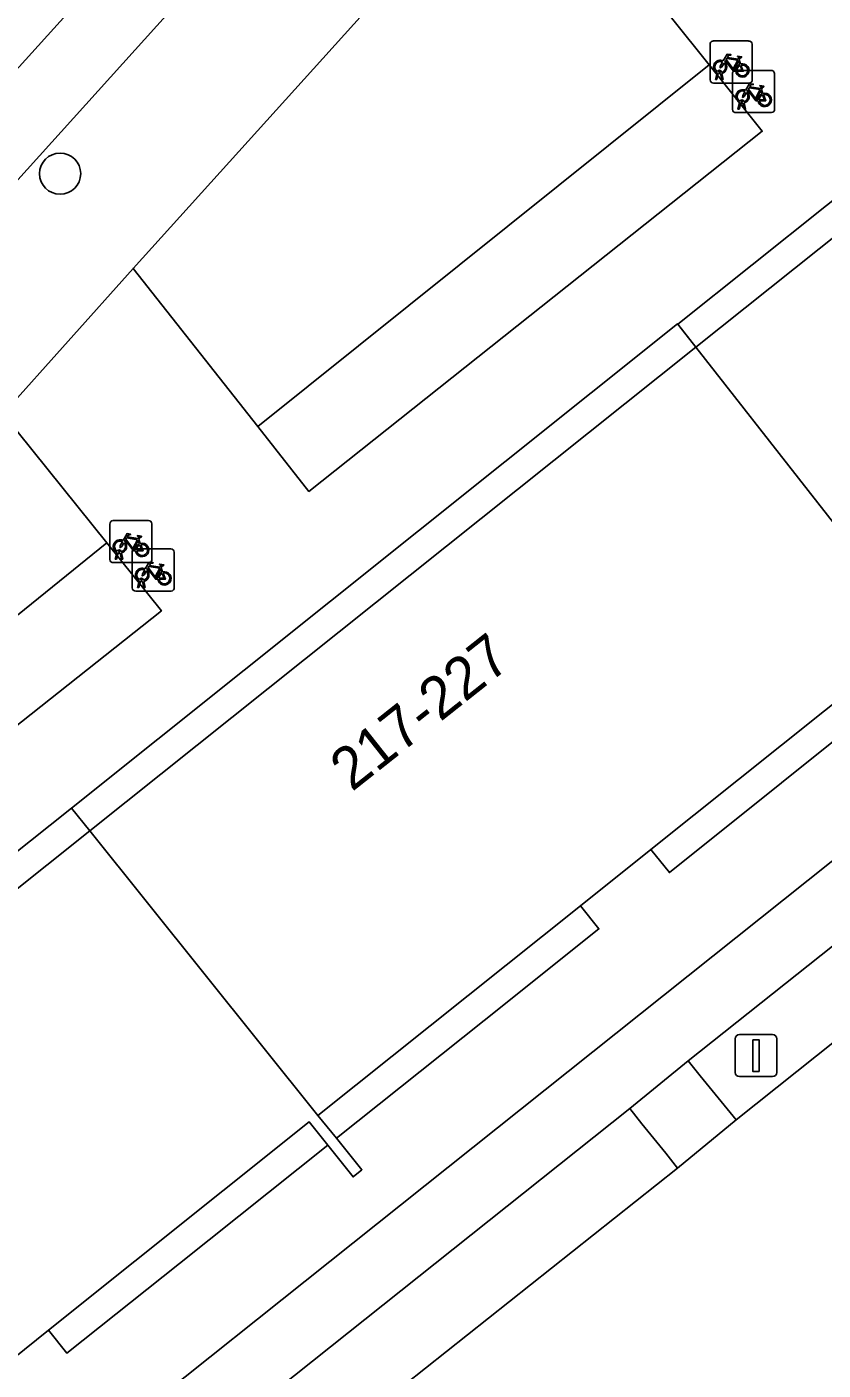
# Model space of a CAD drawing. Extents: x 159039 to 160102, y 381214 to 382524.
# Drawn here: x 159579.68 to 159598.59, y 381716.23 to 381748.12 of the extents above; entities that cross this region are included whole.
import ezdxf

# ---------------------------------------------------------------- set-up
doc = ezdxf.new("R2010")
doc.units = 0
for name, color, linetype in [('IMGEO_Boom', 7, 'Continuous'), ('IMGEO_Erf', 7, 'Continuous'), ('IMGEO_Fietsenrek', 7, 'Continuous'), ('IMGEO_Groenvoorziening', 7, 'Continuous'), ('IMGEO_Haag', 7, 'Continuous'), ('IMGEO_Lichtmast', 7, 'Continuous'), ('IMGEO_Pand', 7, 'Continuous'), ('IMGEO_Pand_nummerreeks', 7, 'Continuous'), ('IMGEO_Pand_overbouw', 7, 'Continuous'), ('IMGEO_Parkeervlak_open', 7, 'Continuous'), ('IMGEO_Rijbaan_lokaal_open', 7, 'Continuous'), ('IMGEO_Voetpad_gesloten', 7, 'Continuous'), ('IMGEO_Voetpad_open', 7, 'Continuous')]:
    doc.layers.add(name, color=color, linetype=linetype)

msp = doc.modelspace()

# ---------------------------------------------------------------- linework, layer by layer
at = {"layer": 'IMGEO_Boom'}
msp.add_circle((159580.47, 381744.634), 0.489, dxfattribs=at)
at = {"layer": 'IMGEO_Erf'}
msp.add_lwpolyline([(159600.7, 381733.542), (159594.499, 381728.591), (159592.826, 381727.256), (159586.593, 381722.28), (159587.032, 381721.737), (159587.634, 381720.991), (159587.427, 381720.82), (159586.826, 381721.573), (159586.386, 381722.126), (159580.196, 381717.178), (159578.514, 381715.834), (159572.255, 381710.832), (159572.692, 381710.285), (159572.587, 381710.201), (159572.458, 381710.098), (159571.787, 381709.562), (159573.118, 381707.9), (159573.794, 381708.392), (159616.964, 381742.797)], dxfattribs=at)
at = {"layer": 'IMGEO_Fietsenrek'}
for p, q in [((159595.902, 381746.858), (159595.902, 381747.699)), ((159595.902, 381747.699), (159595.902, 381746.858)), ((159595.977, 381747.783), (159596.818, 381747.783)), ((159596.818, 381747.783), (159595.977, 381747.783)), ((159596.902, 381747.708), (159596.902, 381746.867)), ((159596.902, 381746.867), (159596.902, 381747.708)), ((159596.589, 381747.332), (159596.625, 381747.237)), ((159596.029, 381746.867), (159596.068, 381747.027)), ((159596.098, 381747.015), (159596.063, 381746.867)), ((159596.14, 381747.039), (159596.139, 381747.043)), ((159596.181, 381746.867), (159596.147, 381747.009)), ((159596.171, 381747.05), (159596.172, 381747.043)), ((159596.179, 381747.013), (159596.214, 381746.867)), ((159596.433, 381746.158), (159596.433, 381746.999)), ((159596.433, 381746.999), (159596.433, 381746.158)), ((159596.508, 381747.083), (159597.349, 381747.083)), ((159597.349, 381747.083), (159596.508, 381747.083)), ((159597.433, 381747.008), (159597.433, 381746.167)), ((159597.433, 381746.167), (159597.433, 381747.008)), ((159596.827, 381746.783), (159595.986, 381746.783)), ((159595.986, 381746.783), (159596.827, 381746.783)), ((159596.063, 381746.867), (159596.029, 381746.867)), ((159596.214, 381746.867), (159596.181, 381746.867)), ((159597.12, 381746.632), (159597.156, 381746.537)), ((159596.56, 381746.167), (159596.599, 381746.327)), ((159596.629, 381746.315), (159596.594, 381746.167)), ((159596.671, 381746.339), (159596.67, 381746.343)), ((159596.712, 381746.167), (159596.678, 381746.309)), ((159596.702, 381746.35), (159596.703, 381746.343)), ((159596.71, 381746.313), (159596.745, 381746.167)), ((159597.358, 381746.083), (159596.517, 381746.083)), ((159596.517, 381746.083), (159597.358, 381746.083)), ((159596.594, 381746.167), (159596.56, 381746.167)), ((159596.745, 381746.167), (159596.712, 381746.167)), ((159581.726, 381736.4), (159582.567, 381736.4)), ((159582.567, 381736.4), (159581.726, 381736.4)), ((159581.651, 381735.475), (159581.651, 381736.316)), ((159581.651, 381736.316), (159581.651, 381735.475)), ((159582.651, 381736.325), (159582.651, 381735.484)), ((159582.651, 381735.484), (159582.651, 381736.325)), ((159582.255, 381735.725), (159583.096, 381735.725)), ((159583.096, 381735.725), (159582.255, 381735.725)), ((159582.338, 381735.949), (159582.374, 381735.854)), ((159582.576, 381735.4), (159581.735, 381735.4)), ((159581.735, 381735.4), (159582.576, 381735.4)), ((159581.778, 381735.484), (159581.817, 381735.644)), ((159581.812, 381735.484), (159581.778, 381735.484)), ((159581.847, 381735.632), (159581.812, 381735.484)), ((159581.889, 381735.656), (159581.888, 381735.66)), ((159581.93, 381735.484), (159581.896, 381735.626)), ((159581.92, 381735.667), (159581.921, 381735.66)), ((159581.928, 381735.63), (159581.963, 381735.484)), ((159581.963, 381735.484), (159581.93, 381735.484)), ((159582.18, 381734.8), (159582.18, 381735.641)), ((159582.18, 381735.641), (159582.18, 381734.8)), ((159583.18, 381735.65), (159583.18, 381734.809)), ((159583.18, 381734.809), (159583.18, 381735.65)), ((159582.867, 381735.274), (159582.903, 381735.179)), ((159582.307, 381734.809), (159582.346, 381734.969)), ((159582.341, 381734.809), (159582.307, 381734.809)), ((159582.376, 381734.957), (159582.341, 381734.809)), ((159582.418, 381734.981), (159582.417, 381734.985)), ((159582.459, 381734.809), (159582.425, 381734.951)), ((159582.449, 381734.992), (159582.45, 381734.985)), ((159582.457, 381734.955), (159582.492, 381734.809)), ((159582.492, 381734.809), (159582.459, 381734.809)), ((159583.105, 381734.725), (159582.264, 381734.725)), ((159582.264, 381734.725), (159583.105, 381734.725))]:
    msp.add_line(p, q, dxfattribs=at)
for points in [[(159596.236, 381747.257), (159596.184, 381747.167), (159596.144, 381747.142), (159596.145, 381747.189), (159596.2, 381747.283)], [(159596.215, 381747.309), (159596.31, 381747.473), (159596.396, 381747.459), (159596.398, 381747.45), (159596.342, 381747.439), (159596.315, 381747.394), (159596.571, 381747.353)], [(159596.511, 381747.065), (159596.461, 381747.065), (159596.27, 381747.316), (159596.251, 381747.284)], [(159596.558, 381747.328), (159596.301, 381747.369), (159596.284, 381747.34), (159596.451, 381747.12), (159596.558, 381747.328)], [(159596.606, 381747.23), (159596.576, 381747.307), (159596.467, 381747.089), (159596.51, 381747.089)], [(159596.54, 381747.089), (159596.66, 381747.088), (159596.616, 381747.202)], [(159596.636, 381747.209), (159596.691, 381747.064), (159596.541, 381747.064)], [(159596.571, 381747.353), (159596.596, 381747.402), (159596.59, 381747.406), (159596.567, 381747.41), (159596.555, 381747.417), (159596.554, 381747.42), (159596.556, 381747.425), (159596.651, 381747.41), (159596.653, 381747.4), (159596.643, 381747.387), (159596.631, 381747.381), (159596.617, 381747.387), (159596.589, 381747.332)], [(159596.767, 381746.557), (159596.715, 381746.467), (159596.675, 381746.442), (159596.676, 381746.489), (159596.731, 381746.583)], [(159596.746, 381746.609), (159596.841, 381746.773), (159596.927, 381746.759), (159596.929, 381746.75), (159596.873, 381746.739), (159596.846, 381746.694), (159597.102, 381746.653)], [(159597.042, 381746.365), (159596.992, 381746.365), (159596.801, 381746.616), (159596.782, 381746.584)], [(159597.089, 381746.628), (159596.832, 381746.669), (159596.815, 381746.64), (159596.982, 381746.42), (159597.089, 381746.628)], [(159597.137, 381746.53), (159597.107, 381746.607), (159596.998, 381746.389), (159597.041, 381746.389)], [(159597.102, 381746.653), (159597.127, 381746.702), (159597.121, 381746.706), (159597.098, 381746.71), (159597.086, 381746.717), (159597.085, 381746.72), (159597.087, 381746.725), (159597.182, 381746.71), (159597.184, 381746.7), (159597.174, 381746.687), (159597.162, 381746.681), (159597.148, 381746.687), (159597.12, 381746.632)], [(159597.071, 381746.389), (159597.191, 381746.388), (159597.147, 381746.502)], [(159597.167, 381746.509), (159597.222, 381746.364), (159597.072, 381746.364)], [(159581.964, 381735.926), (159582.059, 381736.09), (159582.145, 381736.076), (159582.147, 381736.067), (159582.091, 381736.056), (159582.064, 381736.011), (159582.32, 381735.97)], [(159582.32, 381735.97), (159582.345, 381736.019), (159582.339, 381736.023), (159582.316, 381736.027), (159582.304, 381736.034), (159582.303, 381736.037), (159582.305, 381736.042), (159582.4, 381736.027), (159582.402, 381736.017), (159582.392, 381736.004), (159582.38, 381735.998), (159582.366, 381736.004), (159582.338, 381735.949)], [(159581.985, 381735.874), (159581.933, 381735.784), (159581.893, 381735.759), (159581.894, 381735.806), (159581.949, 381735.9)], [(159582.26, 381735.682), (159582.21, 381735.682), (159582.019, 381735.933), (159582, 381735.901)], [(159582.307, 381735.945), (159582.05, 381735.986), (159582.033, 381735.957), (159582.2, 381735.737), (159582.307, 381735.945)], [(159582.355, 381735.847), (159582.325, 381735.924), (159582.216, 381735.706), (159582.259, 381735.706)], [(159582.289, 381735.706), (159582.409, 381735.705), (159582.365, 381735.819)], [(159582.385, 381735.826), (159582.44, 381735.681), (159582.29, 381735.681)], [(159582.493, 381735.251), (159582.588, 381735.415), (159582.674, 381735.401), (159582.676, 381735.392), (159582.62, 381735.381), (159582.593, 381735.336), (159582.849, 381735.295)], [(159582.514, 381735.199), (159582.462, 381735.109), (159582.422, 381735.084), (159582.423, 381735.131), (159582.478, 381735.225)], [(159582.789, 381735.007), (159582.739, 381735.007), (159582.548, 381735.258), (159582.529, 381735.226)], [(159582.836, 381735.27), (159582.579, 381735.311), (159582.562, 381735.282), (159582.729, 381735.062), (159582.836, 381735.27)], [(159582.884, 381735.172), (159582.854, 381735.249), (159582.745, 381735.031), (159582.788, 381735.031)], [(159582.818, 381735.031), (159582.938, 381735.03), (159582.894, 381735.144)], [(159582.914, 381735.151), (159582.969, 381735.006), (159582.819, 381735.006)], [(159582.849, 381735.295), (159582.874, 381735.344), (159582.868, 381735.348), (159582.845, 381735.352), (159582.833, 381735.359), (159582.832, 381735.362), (159582.834, 381735.367), (159582.929, 381735.352), (159582.931, 381735.342), (159582.921, 381735.329), (159582.909, 381735.323), (159582.895, 381735.329), (159582.867, 381735.274)]]:
    msp.add_lwpolyline(points, dxfattribs=at)
for centre, radius, start, end in [((159595.98, 381747.705), 0.0779, 92.4484, 184.2845), ((159595.98, 381747.705), 0.0779, 92.4484, 184.2845), ((159596.824, 381747.705), 0.0779, 2.4484, 94.2845), ((159596.824, 381747.705), 0.0779, 2.4484, 94.2845), ((159596.142, 381747.168), 0.159, 62.6766, 242.1369), ((159596.142, 381747.168), 0.129, 63.3192, 238.903), ((159596.142, 381747.168), 0.129, 283.6043, 43.4302), ((159596.142, 381747.168), 0.159, 283.5766, 46.6042), ((159596.669, 381747.084), 0.159, 113.3408, 178.3217), ((159596.669, 381747.084), 0.159, 187.0065, 105.7708), ((159596.669, 381747.084), 0.129, 113.923, 177.9556), ((159596.669, 381747.084), 0.129, 188.6715, 104.5883), ((159596.122, 381747.039), 0.0499, 12.8025, 158.6934), ((159596.142, 381747.168), 0.159, 253.9967, 271.7867), ((159596.122, 381747.039), 0.0174, 12.8025, 163.4502), ((159596.142, 381747.168), 0.129, 253.415, 269.0204), ((159596.511, 381747.005), 0.0779, 92.4484, 184.2845), ((159596.511, 381747.005), 0.0779, 92.4484, 184.2845), ((159597.355, 381747.005), 0.0779, 2.4484, 94.2845), ((159597.355, 381747.005), 0.0779, 2.4484, 94.2845), ((159595.98, 381746.861), 0.0779, 182.4484, 274.2845), ((159595.98, 381746.861), 0.0779, 182.4484, 274.2845), ((159596.673, 381746.468), 0.159, 62.6766, 242.1369), ((159596.673, 381746.468), 0.129, 63.3192, 238.903), ((159596.673, 381746.468), 0.159, 283.5766, 46.6042), ((159596.824, 381746.861), 0.0779, 272.4484, 4.2845), ((159596.824, 381746.861), 0.0779, 272.4484, 4.2845), ((159596.653, 381746.339), 0.0499, 12.8025, 158.6934), ((159596.673, 381746.468), 0.159, 253.9967, 271.7867), ((159596.653, 381746.339), 0.0174, 12.8025, 163.4502), ((159596.673, 381746.468), 0.129, 253.415, 269.0204), ((159596.673, 381746.468), 0.129, 283.6043, 43.4302), ((159597.2, 381746.384), 0.159, 113.3408, 178.3217), ((159597.2, 381746.384), 0.159, 187.0065, 105.7708), ((159597.2, 381746.384), 0.129, 113.923, 177.9556), ((159597.2, 381746.384), 0.129, 188.6715, 104.5883), ((159596.511, 381746.161), 0.0779, 182.4484, 274.2845), ((159596.511, 381746.161), 0.0779, 182.4484, 274.2845), ((159597.355, 381746.161), 0.0779, 272.4484, 4.2845), ((159597.355, 381746.161), 0.0779, 272.4484, 4.2845), ((159581.729, 381736.322), 0.0779, 92.4484, 184.2845), ((159581.729, 381736.322), 0.0779, 92.4484, 184.2845), ((159582.573, 381736.322), 0.0779, 2.4484, 94.2845), ((159582.573, 381736.322), 0.0779, 2.4484, 94.2845), ((159581.891, 381735.785), 0.159, 62.6766, 242.1369), ((159581.891, 381735.785), 0.129, 63.3192, 238.903), ((159581.891, 381735.785), 0.129, 283.6043, 43.4302), ((159581.891, 381735.785), 0.159, 283.5766, 46.6042), ((159582.258, 381735.647), 0.0779, 92.4484, 184.2845), ((159582.258, 381735.647), 0.0779, 92.4484, 184.2845), ((159582.418, 381735.701), 0.159, 113.3408, 178.3217), ((159582.418, 381735.701), 0.159, 187.0065, 105.7708), ((159582.418, 381735.701), 0.129, 113.923, 177.9556), ((159582.418, 381735.701), 0.129, 188.6715, 104.5883), ((159583.102, 381735.647), 0.0779, 2.4484, 94.2845), ((159583.102, 381735.647), 0.0779, 2.4484, 94.2845), ((159581.729, 381735.478), 0.0779, 182.4484, 274.2845), ((159581.729, 381735.478), 0.0779, 182.4484, 274.2845), ((159581.871, 381735.656), 0.0499, 12.8025, 158.6934), ((159581.891, 381735.785), 0.159, 253.9967, 271.7867), ((159581.871, 381735.656), 0.0174, 12.8025, 163.4502), ((159581.891, 381735.785), 0.129, 253.415, 269.0204), ((159582.573, 381735.478), 0.0779, 272.4484, 4.2845), ((159582.573, 381735.478), 0.0779, 272.4484, 4.2845), ((159582.42, 381735.11), 0.159, 62.6766, 242.1369), ((159582.42, 381735.11), 0.129, 63.3192, 238.903), ((159582.42, 381735.11), 0.129, 283.6043, 43.4302), ((159582.42, 381735.11), 0.159, 283.5766, 46.6042), ((159582.947, 381735.026), 0.159, 113.3408, 178.3217), ((159582.947, 381735.026), 0.159, 187.0065, 105.7708), ((159582.947, 381735.026), 0.129, 113.923, 177.9556), ((159582.947, 381735.026), 0.129, 188.6715, 104.5883), ((159582.258, 381734.803), 0.0779, 182.4484, 274.2845), ((159582.258, 381734.803), 0.0779, 182.4484, 274.2845), ((159582.4, 381734.981), 0.0499, 12.8025, 158.6934), ((159582.42, 381735.11), 0.159, 253.9967, 271.7867), ((159582.4, 381734.981), 0.0174, 12.8025, 163.4502), ((159582.42, 381735.11), 0.129, 253.415, 269.0204), ((159583.102, 381734.803), 0.0779, 272.4484, 4.2845), ((159583.102, 381734.803), 0.0779, 272.4484, 4.2845)]:
    msp.add_arc(centre, radius, start, end, dxfattribs=at)
at = {"layer": 'IMGEO_Groenvoorziening'}
for points in [[(159582.201, 381742.385), (159585.166, 381738.629), (159595.879, 381747.215), (159591.503, 381752.685)], [(159586.379, 381737.091), (159597.139, 381745.64), (159595.879, 381747.215), (159585.166, 381738.629)], [(159569.772, 381728.646), (159570.881, 381727.211), (159581.579, 381735.87), (159579.116, 381738.929)], [(159572.06, 381725.685), (159582.875, 381734.26), (159581.579, 381735.87), (159570.881, 381727.211)], [(159609.407, 381732.434), (159609.124, 381732.783), (159608.84, 381733.133), (159608.557, 381733.482), (159608.282, 381733.821), (159595.379, 381723.576), (159595.668, 381723.221), (159595.951, 381722.872), (159596.235, 381722.522), (159596.519, 381722.173)], [(159595.132, 381721.03), (159594.849, 381721.381), (159594.567, 381721.731), (159594.285, 381722.082), (159593.993, 381722.444), (159581.023, 381712.115), (159581.3, 381711.782), (159581.588, 381711.436), (159581.876, 381711.09), (159582.165, 381710.744)]]:
    msp.add_lwpolyline(points, close=True, dxfattribs=at)
msp.add_lwpolyline([(159615.498, 381737.198), (159610.8, 381733.576), (159609.407, 381732.434), (159596.519, 381722.173), (159595.132, 381721.03), (159582.165, 381710.744), (159580.778, 381709.579), (159571.434, 381702.393), (159572.616, 381701.306)], dxfattribs=at)
at = {"layer": 'IMGEO_Haag'}
for points in [[(159586.379, 381737.091), (159597.139, 381745.64), (159595.879, 381747.215), (159585.166, 381738.629)], [(159572.06, 381725.685), (159582.875, 381734.26), (159581.579, 381735.87), (159570.881, 381727.211)], [(159609.407, 381732.434), (159609.124, 381732.783), (159608.84, 381733.133), (159608.557, 381733.482), (159608.282, 381733.821), (159595.379, 381723.576), (159595.668, 381723.221), (159595.951, 381722.872), (159596.235, 381722.522), (159596.519, 381722.173)], [(159595.132, 381721.03), (159594.849, 381721.381), (159594.567, 381721.731), (159594.285, 381722.082), (159593.993, 381722.444), (159581.023, 381712.115), (159581.3, 381711.782), (159581.588, 381711.436), (159581.876, 381711.09), (159582.165, 381710.744)]]:
    msp.add_lwpolyline(points, close=True, dxfattribs=at)
at = {"layer": 'IMGEO_Lichtmast'}
for p, q in [((159596.497, 381723.3), (159596.497, 381724.1)), ((159596.497, 381724.1), (159596.497, 381723.3)), ((159596.597, 381724.2), (159597.387, 381724.2)), ((159597.387, 381724.2), (159596.597, 381724.2)), ((159597.487, 381724.1), (159597.487, 381723.3)), ((159597.487, 381723.3), (159597.487, 381724.1)), ((159597.387, 381723.2), (159596.597, 381723.2)), ((159596.597, 381723.2), (159597.387, 381723.2))]:
    msp.add_line(p, q, dxfattribs=at)
msp.add_lwpolyline([(159596.917, 381724.075), (159597.067, 381724.075), (159597.067, 381723.325), (159596.917, 381723.325), (159596.917, 381724.075)], dxfattribs=at)
for centre, start, end in [((159596.597, 381724.1), 90, 180), ((159596.597, 381724.1), 90, 180), ((159597.387, 381724.1), 0, 90), ((159597.387, 381724.1), 360, 90), ((159596.597, 381723.3), 180, 270), ((159596.597, 381723.3), 180, 270), ((159597.387, 381723.3), 270, 0), ((159597.387, 381723.3), 270, 0)]:
    msp.add_arc(centre, 0.1, start, end, dxfattribs=at)
at = {"layer": 'IMGEO_Pand'}
for points in [[(159610.269, 381751.55), (159609.49, 381752.522), (159609.258, 381752.335), (159609.699, 381751.791), (159595.564, 381740.514), (159600.899, 381733.713), (159607.119, 381738.682), (159608.793, 381740.018), (159615.074, 381745.036), (159615.502, 381744.497), (159615.978, 381743.898), (159616.102, 381743.997), (159616.213, 381744.085), (159615.741, 381744.679)], [(159586.593, 381722.28), (159592.826, 381727.256), (159594.499, 381728.591), (159600.7, 381733.542), (159601.131, 381732.998), (159601.724, 381732.25), (159601.932, 381732.42), (159601.338, 381733.163), (159600.899, 381733.713), (159595.564, 381740.514), (159581.175, 381729.034)], [(159586.593, 381722.28), (159581.175, 381729.034), (159566.839, 381717.597), (159566.402, 381718.151), (159566.17, 381717.985), (159572.458, 381710.098), (159572.587, 381710.201), (159572.692, 381710.285), (159572.255, 381710.832), (159578.514, 381715.834), (159580.196, 381717.178), (159586.386, 381722.126), (159586.826, 381721.573), (159587.427, 381720.82), (159587.634, 381720.991), (159587.032, 381721.737)]]:
    msp.add_lwpolyline(points, close=True, dxfattribs=at)
at = {"layer": 'IMGEO_Pand_overbouw'}
for points in [[(159609.258, 381752.335), (159595.136, 381741.061), (159595.564, 381740.514), (159609.699, 381751.791)], [(159581.175, 381729.034), (159595.564, 381740.514), (159595.131, 381741.067), (159580.744, 381729.571)], [(159594.499, 381728.591), (159594.936, 381728.045), (159597.596, 381730.171), (159601.131, 381732.998), (159600.7, 381733.542)], [(159581.175, 381729.034), (159580.744, 381729.571), (159566.402, 381718.151), (159566.839, 381717.597)], [(159592.826, 381727.256), (159586.593, 381722.28), (159587.032, 381721.737), (159590.536, 381724.531), (159593.264, 381726.707)], [(159586.826, 381721.573), (159586.386, 381722.126), (159580.196, 381717.178), (159580.632, 381716.632), (159583.306, 381718.765)]]:
    msp.add_lwpolyline(points, close=True, dxfattribs=at)
at = {"layer": 'IMGEO_Parkeervlak_open'}
for points in [[(159600.356, 381770.24), (159559.749, 381725.348), (159557.919, 381723.045)], [(159560.998, 381724.03), (159599.764, 381766.979)]]:
    msp.add_lwpolyline(points, dxfattribs=at)
at = {"layer": 'IMGEO_Rijbaan_lokaal_open'}
msp.add_lwpolyline([(159557.557, 381722.559), (159557.919, 381723.045), (159559.749, 381725.348), (159600.356, 381770.24)], dxfattribs=at)
at = {"layer": 'IMGEO_Voetpad_gesloten'}
msp.add_lwpolyline([(159619.451, 381742.729), (159616.964, 381742.797), (159573.794, 381708.392), (159574.792, 381707.112), (159579.64, 381710.972), (159581.023, 381712.115), (159593.993, 381722.444), (159595.379, 381723.576), (159608.282, 381733.821), (159609.67, 381735.005), (159614.019, 381738.428), (159615.837, 381739.6)], dxfattribs=at)
at = {"layer": 'IMGEO_Voetpad_open'}
for points in [[(159569.772, 381728.646), (159579.116, 381738.929), (159582.201, 381742.385), (159591.503, 381752.685), (159594.578, 381756.07), (159607.564, 381770.439), (159609.56, 381772.721)], [(159599.764, 381766.979), (159560.998, 381724.03)], [(159595.564, 381740.514), (159609.699, 381751.791), (159609.258, 381752.335), (159609.49, 381752.522), (159610.269, 381751.55), (159615.418, 381755.544), (159616.076, 381754.62), (159617.349, 381754.558), (159617.426, 381755.874), (159617.501, 381757.168), (159618.256, 381757.751), (159619.5, 381757.716), (159620.21, 381757.08), (159620.055, 381754.426), (159621.369, 381754.362), (159622.171, 381755.278), (159623.584, 381756.845), (159635.399, 381745.907)], [(159591.503, 381752.685), (159595.879, 381747.215), (159597.139, 381745.64), (159586.379, 381737.091), (159585.166, 381738.629), (159582.201, 381742.385), (159579.116, 381738.929), (159581.579, 381735.87), (159582.875, 381734.26), (159572.06, 381725.685), (159570.881, 381727.211), (159569.772, 381728.646), (159566.699, 381725.224), (159568.551, 381722.872), (159563.051, 381718.519), (159572.179, 381707.164), (159570.549, 381705.912), (159560.25, 381715.4), (159560.033, 381717.807), (159557.749, 381715.249)], [(159558.335, 381714.501), (159570.19, 381703.543), (159574.792, 381707.112), (159573.794, 381708.392), (159573.118, 381707.9), (159571.787, 381709.562), (159565.488, 381717.432), (159566.17, 381717.985), (159566.402, 381718.151), (159566.839, 381717.597), (159581.175, 381729.034), (159595.564, 381740.514)]]:
    msp.add_lwpolyline(points, dxfattribs=at)
msp.add_lwpolyline([(159593.993, 381722.444), (159594.285, 381722.082), (159594.567, 381721.731), (159594.849, 381721.381), (159595.132, 381721.03), (159596.519, 381722.173), (159596.235, 381722.522), (159595.951, 381722.872), (159595.668, 381723.221), (159595.379, 381723.576)], close=True, dxfattribs=at)

# ---------------------------------------------------------------- texts
at = {"layer": 'IMGEO_Pand_nummerreeks'}
msp.add_text('217-227', height=1, rotation=38.4023, dxfattribs=at).set_placement((159587.399, 381729.949))

doc.saveas('drawing.dxf')
